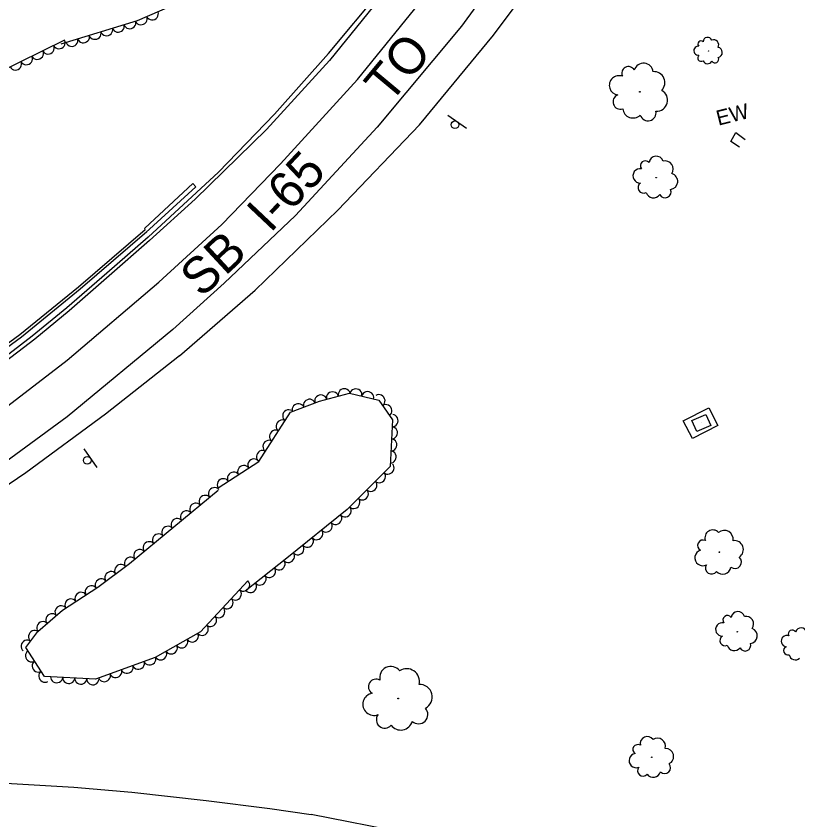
# Model space of a CAD drawing. Extents: x 1722896 to 1754269, y 648279 to 666297.
# Drawn here: x 1739508.5 to 1739766.7, y 650032.6 to 650298 of the extents above; entities that cross this region are included whole.
import ezdxf

# ---------------------------------------------------------------- set-up
doc = ezdxf.new("R2010")
doc.units = 0
for name, color, linetype in [('DESIGN - CENTERLINE - Proposed', 7, 'Continuous'), ('DESIGN - PUBLIC HEARING - Shapes', 7, 'Continuous'), ('DESIGN - SCRATCH - User 1', 7, 'Continuous'), ('DESIGN - SHEET - Linework', 7, 'Continuous'), ('SURVEY - CENTERLINE - Preliminary Text', 7, 'Continuous'), ('SURVEY - CONTOURS - Intermediate with optional Text', 7, 'Continuous'), ('SURVEY - DRAINAGE - Natural Features', 7, 'Continuous'), ('SURVEY - VEGETATION - Features with Text', 7, 'Continuous')]:
    doc.layers.add(name, color=color, linetype=linetype)

msp = doc.modelspace()

# ---------------------------------------------------------------- linework, layer by layer
at = {"layer": 'DESIGN - CENTERLINE - Proposed'}
msp.add_lwpolyline([(1739747.43, 650254.65), (1739744.51, 650256.57), (1739746.21, 650259.53), (1739749.34, 650257.27)], dxfattribs=at)
at = {"layer": 'DESIGN - PUBLIC HEARING - Shapes'}
for p, q in [((1739651.06, 650265.25), (1739657.23, 650260.99)), ((1739530.93, 650155.1), (1739535.16, 650148.91))]:
    msp.add_line(p, q, dxfattribs=at)
for centre in [(1739653.47, 650262.1), (1739532.05, 650151.3)]:
    msp.add_circle(centre, 1.25, dxfattribs=at)
at = {"layer": 'DESIGN - SCRATCH - User 1'}
for points in [[(1739552.1, 650225.01), (1739575.36, 650246.39), (1739593.9, 650265.55), (1739611.72, 650285.66), (1739628.99, 650306.46), (1739637.75, 650317.28), (1739653.85, 650339.71), (1739668.28, 650361.66), (1739682.98, 650384.8), (1739702.74, 650419.4), (1739719.82, 650452.17), (1739731.35, 650479.01), (1739748.28, 650521.47), (1739760, 650555.29), (1739760.44, 650554.94)], [(1739760.77, 650554.67), (1739760.96, 650554.53), (1739760.54, 650552.89), (1739747.87, 650517.16), (1739737.69, 650490.91), (1739725.01, 650460.15), (1739712.21, 650433.89), (1739698.55, 650409.53), (1739686.02, 650387.89), (1739673.03, 650366), (1739660.53, 650346.91), (1739646.19, 650326.38), (1739631.7, 650307.71), (1739612.05, 650283.35), (1739591.27, 650260.51), (1739567.72, 650237.48), (1739552.56, 650223.9)], [(1739551.14, 650227.52), (1739551.04, 650227.98), (1739566.91, 650242.69), (1739567.9, 650241.57), (1739551.33, 650226.54)], [(1739061.37, 650024.43), (1739137.1, 650038.42), (1739186.79, 650048.95), (1739210.81, 650054.49), (1739235.73, 650060.73), (1739260.09, 650067.52), (1739284.84, 650075.26), (1739332.98, 650092.12), (1739356.44, 650101.58), (1739379.59, 650112.41), (1739402.46, 650123.85), (1739425.08, 650136.03), (1739446.41, 650148.62), (1739468.4, 650162.78), (1739489, 650177.64), (1739509.77, 650192.8), (1739529.1, 650208.59), (1739551.14, 650227.52)], [(1739061.53, 650023.58), (1739137.27, 650037.57), (1739186.98, 650048.1), (1739211.01, 650053.65), (1739235.95, 650059.89), (1739260.34, 650066.68), (1739285.12, 650074.44), (1739333.29, 650091.31), (1739356.79, 650100.79), (1739379.97, 650111.63), (1739402.86, 650123.08), (1739425.51, 650135.27), (1739446.86, 650147.88), (1739468.89, 650162.06), (1739489.51, 650176.94), (1739510.3, 650192.11), (1739529.66, 650207.93), (1739551.7, 650226.86)], [(1739552.1, 650225.01), (1739538.46, 650213.15), (1739525.25, 650201.68), (1739513.88, 650192.31), (1739502.2, 650183.42), (1739487.59, 650172.73), (1739472.88, 650162.22), (1739453.86, 650149.92), (1739434.1, 650138.05), (1739417.51, 650128.68), (1739399.77, 650119.19), (1739382.61, 650110.7), (1739367.88, 650103.54), (1739350.19, 650095.8), (1739329.95, 650087.93), (1739312.35, 650081.44), (1739297.52, 650076.46), (1739274.94, 650069.1), (1739246.94, 650060.8), (1739222.94, 650054.63), (1739193.67, 650047.48), (1739165.44, 650041.24), (1739130.98, 650034.44)], [(1739552.56, 650223.9), (1739539.31, 650212.18), (1739526.08, 650200.7), (1739514.68, 650191.31), (1739502.97, 650182.39), (1739488.35, 650171.69), (1739473.6, 650161.16), (1739454.54, 650148.83), (1739434.75, 650136.94), (1739418.13, 650127.56), (1739400.36, 650118.05), (1739383.17, 650109.55), (1739368.42, 650102.38), (1739350.68, 650094.62), (1739330.4, 650086.73), (1739312.78, 650080.23), (1739297.92, 650075.24), (1739275.32, 650067.87), (1739247.28, 650059.56), (1739223.26, 650053.38), (1739193.96, 650046.23), (1739165.7, 650039.98), (1739131.22, 650033.18)]]:
    msp.add_lwpolyline(points, dxfattribs=at)
at = {"layer": 'SURVEY - CENTERLINE - Preliminary Text'}
for points in [[(1739555.64, 650210.14), (1739576.42, 650229.12), (1739595.86, 650249.23), (1739621.25, 650277.09), (1739649.63, 650312.11), (1739666.99, 650336.3), (1739682.41, 650359.87), (1739702.69, 650392.78), (1739722.05, 650430.66), (1739735.28, 650458.19), (1739749.1, 650492.79), (1739761.56, 650520.95), (1739773.84, 650553.96)], [(1739786.99, 650553.03), (1739774.11, 650516.05), (1739761.94, 650483.09), (1739742.01, 650437.26), (1739725.87, 650404.21), (1739705.18, 650366.24), (1739681.1, 650329.68), (1739655.64, 650294.6), (1739627.74, 650261.25), (1739600.76, 650232.14), (1739577.23, 650209.78), (1739560.28, 650194.54)], [(1739562.54, 650185.78), (1739587.46, 650207.44), (1739614.73, 650233.9), (1739641.74, 650262.03), (1739666.22, 650291.72), (1739689.44, 650322.85), (1739709.83, 650352.34), (1739727.68, 650382.35), (1739745.55, 650416.43), (1739758.7, 650443.3), (1739764.85, 650442.27), (1739782.56, 650481.73)], [(1739126.66, 650020.17), (1739186.76, 650032.5), (1739241.51, 650045.95), (1739278.09, 650056.34), (1739319.42, 650069.5), (1739359.96, 650085.81), (1739392.77, 650100.94), (1739431.88, 650121.45), (1739463.4, 650140.44), (1739498.59, 650163.77), (1739525.41, 650184.42), (1739555.64, 650210.14)], [(1739560.28, 650194.54), (1739525.43, 650165.7), (1739496.37, 650144.39), (1739465.98, 650124.18), (1739421.12, 650098.34), (1739388.7, 650082.01), (1739351.45, 650065.94), (1739312.39, 650051.3), (1739268.18, 650037.57), (1739223.34, 650025.63), (1739182.13, 650015.99), (1739134.18, 650006.57), (1739079.55, 649996.21)], [(1739562.54, 650185.78), (1739538.06, 650166.59), (1739511.78, 650147.2), (1739487.25, 650130.56)], [(1739503.16, 650044.86), (1739527.57, 650043.42), (1739546.72, 650041.74), (1739571.34, 650039.03), (1739592.28, 650036.32), (1739605.93, 650034.32)], [(1739954.21, 649918.24), (1739922.45, 649932.91), (1739898.17, 649943.6), (1739875.82, 649952.97), (1739849.29, 649963.79), (1739814.73, 649976.88), (1739782.99, 649987.67), (1739753.89, 649997.5), (1739714.65, 650009.36), (1739667.94, 650021.25), (1739637.39, 650028.22), (1739605.93, 650034.32)]]:
    msp.add_lwpolyline(points, dxfattribs=at)
at = {"layer": 'SURVEY - DRAINAGE - Natural Features'}
msp.add_line((1739734.82, 650163.63), (1739734.82, 650163.63), dxfattribs=at)
msp.add_lwpolyline([(1739728.86, 650164.39), (1739737.26, 650168.69), (1739740.25, 650162.85), (1739731.85, 650158.54)], close=True, dxfattribs=at)
msp.add_lwpolyline([(1739733.34, 650160.8), (1739731.73, 650164.45), (1739736.3, 650166.47), (1739737.92, 650162.81), (1739733.34, 650160.8)], dxfattribs=at)
at = {"layer": 'SURVEY - VEGETATION - Features with Text'}
for points in [[(1739567.38, 650304.63), (1739548.5, 650296.42), (1739523.33, 650288.75)], [(1739524.56, 650289.98), (1739494.21, 650275.13), (1739459.68, 650259.48), (1739440, 650246.82), (1739418.37, 650234.22), (1739391.8, 650219.79), (1739366.39, 650204.18), (1739337.43, 650188.46), (1739303.69, 650170.07), (1739282.32, 650163.74), (1739267.68, 650154.58), (1739259.48, 650133.26), (1739249.75, 650117.1), (1739244.23, 650106.28), (1739242.83, 650096.25), (1739236.34, 650090.33), (1739217.94, 650084.9), (1739199.27, 650079.29), (1739187.43, 650075.45), (1739167.47, 650070.17), (1739143.3, 650063.4), (1739129.52, 650059.2)], [(1739575.24, 650142.25), (1739588.74, 650150.96), (1739599.19, 650167.15), (1739608.7, 650170.88), (1739618.6, 650173.5), (1739628.33, 650171.22), (1739632.81, 650164.66), (1739632.01, 650149.27), (1739617.89, 650135.08), (1739597.93, 650119.03), (1739584.19, 650108.14)], [(1739585.1, 650111.5), (1739569.39, 650094.72), (1739554.44, 650086.24), (1739534.72, 650079.02), (1739517.95, 650079.97), (1739511.74, 650089.53), (1739515.76, 650094.79), (1739523.89, 650101.86), (1739535.54, 650109.48), (1739546.03, 650117.26), (1739575.26, 650141.44)]]:
    msp.add_lwpolyline(points, dxfattribs=at)
for centre, radius in [((1739737.18, 650286.48), 0.0523), ((1739714.49, 650272.97), 0.112), ((1739719.9, 650244.62), 0.0828), ((1739740.8, 650120.99), 0.0909), ((1739746.68, 650094.7), 0.0778), ((1739634.7, 650072.65), 0.128), ((1739718.46, 650053.28), 0.0821)]:
    msp.add_circle(centre, radius, dxfattribs=at)
for centre, radius, start, end in [((1739736.91, 650289.46), 1.5, 23.0151, 179.804), ((1739733.82, 650286.54), 1.49, 85.1519, 278.5716), ((1739734.68, 650288.74), 1.03, 45.1312, 223.8769), ((1739738.86, 650288.44), 1.71, 332.0678, 109.592), ((1739740.04, 650285.98), 1.7, 282.9636, 78.8021), ((1739715.73, 650279.24), 3.2, 6.652, 163.4409), ((1739734.74, 650284.16), 1.14, 127.7706, 305.0897), ((1739736.87, 650283.86), 1.61, 203.0576, 329.9033), ((1739739.31, 650283.74), 1.25, 213.2165, 28.2168), ((1739710.73, 650279.1), 2.2, 28.7681, 207.5138), ((1739707.63, 650275.1), 3.2, 68.7888, 262.2085), ((1739719.12, 650275.98), 3.65, 315.7047, 93.2289), ((1739708.08, 650269.67), 2.43, 111.4075, 288.7266), ((1739720.05, 650270.22), 3.63, 266.6005, 62.439), ((1739712.29, 650267.77), 3.45, 186.6945, 313.5402), ((1739717.22, 650266.05), 2.67, 196.8534, 11.8537), ((1739719.93, 650249.36), 2.37, 17.4706, 174.2595), ((1739716.31, 650248.56), 1.63, 39.5868, 218.3324), ((1739722.85, 650247.46), 2.71, 326.5233, 104.0476), ((1739714.61, 650245.22), 2.37, 79.6074, 273.0271), ((1739724.33, 650243.39), 2.69, 277.4192, 73.2577), ((1739715.69, 650241.33), 1.8, 122.2261, 299.5453), ((1739722.85, 650239.96), 1.98, 207.6721, 22.6723), ((1739719.02, 650240.53), 2.55, 197.5132, 324.3588), ((1739738.6, 650125.71), 2.61, 42.8543, 199.6432), ((1739742.39, 650125.19), 2.97, 351.907, 129.4312), ((1739735.39, 650123.21), 1.79, 64.9704, 243.7161), ((1739745.77, 650121.86), 2.95, 302.8028, 98.6413), ((1739735.27, 650119.1), 2.6, 104.9911, 298.4108), ((1739745.91, 650117.76), 2.17, 233.0557, 48.056), ((1739738.18, 650115.75), 1.98, 147.6098, 324.9289), ((1739741.85, 650116.52), 2.8, 222.8968, 349.7425), ((1739743.47, 650098.54), 1.53, 37.2141, 215.9597), ((1739746.9, 650099.15), 2.23, 15.0979, 171.8868), ((1739749.56, 650097.24), 2.54, 324.1506, 101.6749), ((1739741.74, 650095.47), 2.22, 77.2347, 270.6544), ((1739750.79, 650093.37), 2.52, 275.0465, 70.885), ((1739764.82, 650093.99), 1.28, 29.8993, 208.645), ((1739767.73, 650094.14), 1.87, 7.7832, 164.5721), ((1739742.61, 650091.78), 1.69, 119.8534, 297.1726), ((1739763.06, 650091.63), 1.86, 69.92, 263.3397), ((1739745.7, 650090.9), 2.4, 195.1405, 321.9861), ((1739749.27, 650090.21), 1.86, 205.2994, 20.2996), ((1739763.39, 650088.47), 1.42, 112.5387, 289.8578), ((1739765.86, 650087.41), 2.01, 187.8257, 314.6714), ((1739632.27, 650079.57), 3.68, 37.1556, 193.9445), ((1739637.52, 650078.32), 4.19, 346.2083, 123.7325), ((1739627.41, 650076.52), 2.52, 59.2717, 238.0174), ((1739641.8, 650073.16), 4.16, 297.1041, 92.9426), ((1739626.67, 650070.76), 3.67, 99.2924, 292.7121), ((1739641.43, 650067.39), 3.07, 227.357, 42.3573), ((1739630.28, 650065.65), 2.79, 141.9111, 319.2302), ((1739635.55, 650066.22), 3.96, 217.1981, 344.0438), ((1739716.98, 650057.74), 2.35, 36.1826, 192.9715), ((1739720.32, 650056.88), 2.68, 345.2353, 122.7596), ((1739713.83, 650055.84), 1.62, 58.2987, 237.0444), ((1739713.29, 650052.16), 2.35, 98.3194, 291.7391), ((1739723.01, 650053.53), 2.66, 296.1311, 91.9696), ((1739715.55, 650048.85), 1.79, 140.9381, 318.2572), ((1739722.7, 650049.84), 1.96, 226.384, 41.3843), ((1739718.93, 650049.16), 2.53, 216.2251, 343.0708)]:
    msp.add_arc(centre, radius, start, end, dxfattribs=at)
for centre, major_axis in [((1739553.54, 650298.61), (-1.83, -0.8)), ((1739546.1, 650295.69), (-1.91, -0.58)), ((1739549.87, 650297.02), (-1.83, -0.8)), ((1739538.45, 650293.36), (-1.91, -0.58)), ((1739542.28, 650294.53), (-1.91, -0.58)), ((1739526.97, 650289.86), (-1.91, -0.58)), ((1739530.8, 650291.03), (-1.91, -0.58)), ((1739534.62, 650292.19), (-1.91, -0.58)), ((1739519.17, 650287.34), (-1.8, -0.88)), ((1739522.76, 650289.1), (-1.8, -0.88)), ((1739515.58, 650285.58), (-1.8, -0.88)), ((1739508.39, 650282.07), (-1.8, -0.88)), ((1739511.98, 650283.82), (-1.8, -0.88)), ((1739613, 650172.02), (1.93, 0.51)), ((1739616.87, 650173.04), (1.93, 0.51)), ((1739620.75, 650173), (1.95, -0.46)), ((1739624.65, 650172.09), (1.95, -0.46)), ((1739605.4, 650169.58), (1.86, 0.73)), ((1739609.14, 650170.99), (1.93, 0.51)), ((1739628.45, 650171.05), (1.13, -1.65)), ((1739601.67, 650168.12), (1.86, 0.73)), ((1739630.71, 650167.74), (1.13, -1.65)), ((1739598.47, 650166.03), (1.08, 1.68)), ((1739632.79, 650164.39), (-0.1, -2)), ((1739596.3, 650162.67), (1.08, 1.68)), ((1739594.13, 650159.31), (1.08, 1.68)), ((1739632.59, 650160.39), (-0.1, -2)), ((1739591.96, 650155.95), (1.08, 1.68)), ((1739632.38, 650156.4), (-0.1, -2)), ((1739589.79, 650152.59), (1.08, 1.68)), ((1739632.17, 650152.41), (-0.1, -2)), ((1739583.65, 650147.67), (1.68, 1.08)), ((1739587.01, 650149.84), (1.68, 1.08)), ((1739631.4, 650148.66), (-1.41, -1.42)), ((1739580.28, 650145.51), (1.68, 1.08)), ((1739628.58, 650145.83), (-1.41, -1.42)), ((1739576.92, 650143.34), (1.68, 1.08)), ((1739573.96, 650140.37), (1.54, 1.27)), ((1739625.76, 650142.99), (-1.41, -1.42)), ((1739570.88, 650137.82), (1.54, 1.27)), ((1739622.93, 650140.16), (-1.41, -1.42)), ((1739567.8, 650135.27), (1.54, 1.27)), ((1739620.11, 650137.32), (-1.41, -1.42)), ((1739564.72, 650132.72), (1.54, 1.27)), ((1739617.23, 650134.55), (-1.56, -1.25)), ((1739561.63, 650130.17), (1.54, 1.27)), ((1739614.11, 650132.05), (-1.56, -1.25)), ((1739558.55, 650127.62), (1.54, 1.27)), ((1739611, 650129.54), (-1.56, -1.25)), ((1739555.47, 650125.07), (1.54, 1.27)), ((1739607.88, 650127.03), (-1.56, -1.25)), ((1739552.39, 650122.52), (1.54, 1.27)), ((1739601.65, 650122.02), (-1.56, -1.25)), ((1739604.76, 650124.52), (-1.56, -1.25)), ((1739549.31, 650119.97), (1.54, 1.27)), ((1739598.53, 650119.51), (-1.56, -1.25)), ((1739546.23, 650117.42), (1.54, 1.27)), ((1739595.4, 650117.02), (-1.57, -1.24)), ((1739543.02, 650115.03), (1.61, 1.19)), ((1739592.26, 650114.54), (-1.57, -1.24)), ((1739539.81, 650112.65), (1.61, 1.19)), ((1739589.13, 650112.05), (-1.57, -1.24)), ((1739533.29, 650108.01), (1.67, 1.1)), ((1739536.59, 650110.26), (1.61, 1.19)), ((1739583.73, 650110.04), (-1.37, -1.46)), ((1739585.99, 650109.57), (-1.57, -1.24)), ((1739529.94, 650105.82), (1.67, 1.1)), ((1739581, 650107.12), (-1.37, -1.46)), ((1739526.6, 650103.63), (1.67, 1.1)), ((1739578.27, 650104.2), (-1.37, -1.46)), ((1739523.31, 650101.36), (1.51, 1.31)), ((1739575.53, 650101.28), (-1.37, -1.46)), ((1739520.29, 650098.73), (1.51, 1.31)), ((1739572.8, 650098.36), (-1.37, -1.46)), ((1739517.28, 650096.11), (1.51, 1.31)), ((1739570.07, 650095.44), (-1.37, -1.46)), ((1739514.55, 650093.21), (1.21, 1.59)), ((1739566.77, 650093.23), (-1.74, -0.99)), ((1739512.12, 650090.03), (1.21, 1.59)), ((1739563.29, 650091.26), (-1.74, -0.99)), ((1739559.81, 650089.29), (-1.74, -0.99)), ((1739513.57, 650086.7), (-1.09, 1.68)), ((1739552.72, 650085.62), (-1.88, -0.69)), ((1739556.33, 650087.32), (-1.74, -0.99)), ((1739515.75, 650083.35), (-1.09, 1.68)), ((1739545.21, 650082.87), (-1.88, -0.69)), ((1739548.97, 650084.24), (-1.88, -0.69)), ((1739517.93, 650080), (-1.09, 1.68)), ((1739537.7, 650080.11), (-1.88, -0.69)), ((1739541.45, 650081.49), (-1.88, -0.69)), ((1739521.91, 650079.75), (-2, 0.11)), ((1739525.91, 650079.52), (-2, 0.11)), ((1739529.9, 650079.3), (-2, 0.11)), ((1739533.89, 650079.07), (-2, 0.11))]:
    msp.add_ellipse(centre, major_axis=major_axis, ratio=0.940188, start_param=0, end_param=3.141593, dxfattribs=at)

# ---------------------------------------------------------------- texts
at = {"layer": 'DESIGN - SHEET - Linework'}
for s, rotation, p in [('TO', 50.173, (1739631.97, 650268.71)), ('I-65', 46.6622, (1739592.45, 650226.11)), ('SB', 42.8481, (1739569.72, 650204.7))]:
    msp.add_text(s, height=12, rotation=rotation, dxfattribs=at).set_placement(p)
at = {"layer": 'SURVEY - CONTOURS - Intermediate with optional Text'}
msp.add_text('EW', height=5, rotation=14.1178, dxfattribs=at).set_placement((1739740.46, 650261.76))

doc.saveas('drawing.dxf')
